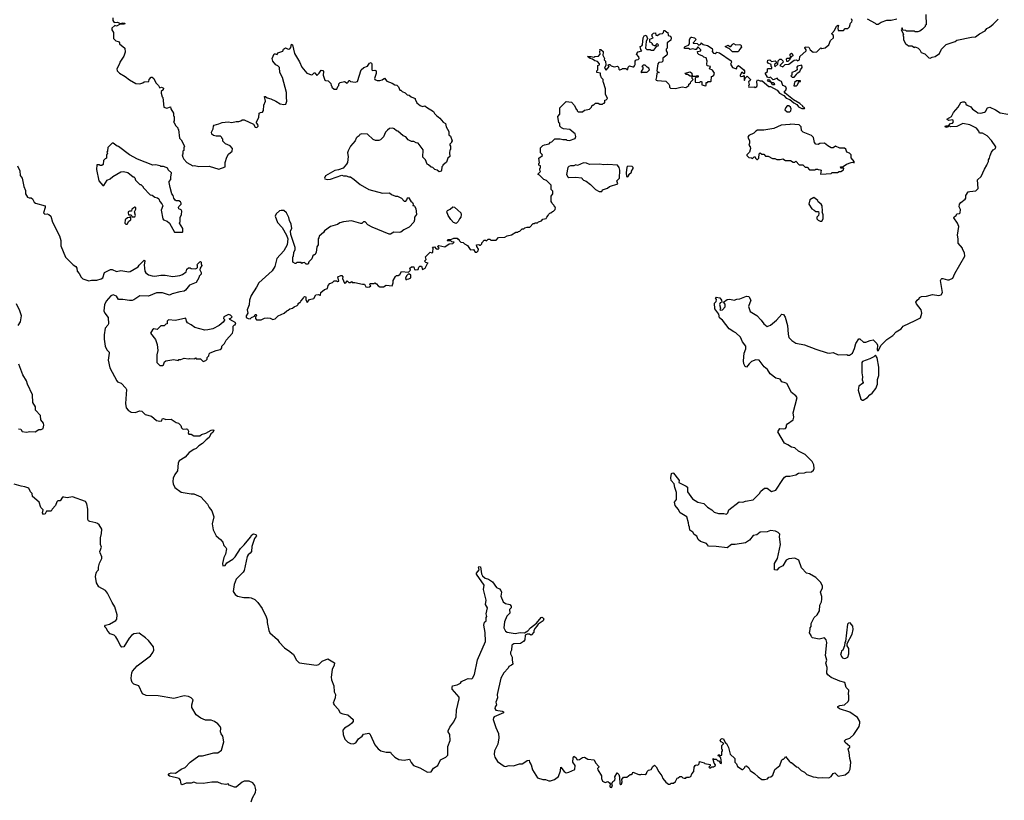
# Model space of a CAD drawing. Extents: x 2293878 to 2522763, y 823964 to 1006972.
# Tile 350 of 407: x 2439006 to 2450372, y 873584 to 882594. Entities that reach past the tile are written whole.
import ezdxf

# ---------------------------------------------------------------- set-up
doc = ezdxf.new("R2010")
doc.units = 0

msp = doc.modelspace()

# ---------------------------------------------------------------- linework, layer by layer
at = {"layer": '0CON20XD'}
for points in [[(2440080, 882615), (2440083, 882583), (2440095, 882560), (2440135, 882564), (2440165, 882550), (2440195, 882559), (2440219, 882555), (2440215, 882542), (2440165, 882542), (2440125, 882519), (2440105, 882528), (2440070, 882495), (2440070, 882475), (2440090, 882445), (2440090, 882375), (2440115, 882350), (2440145, 882340), (2440160, 882325), (2440160, 882315), (2440220, 882265), (2440222, 882218), (2440207, 882173), (2440162, 882105), (2440160, 882085), (2440128, 882025), (2440132, 882005), (2440157, 881977), (2440225, 881938), (2440275, 881898), (2440348, 881858), (2440395, 881852), (2440427, 881863), (2440445, 881878), (2440498, 881882), (2440500, 881905), (2440525, 881930), (2440535, 881930), (2440553, 881913), (2440578, 881865), (2440608, 881835), (2440621, 881811), (2440625, 881808), (2440645, 881816), (2440668, 881805), (2440663, 881785), (2440640, 881765), (2440640, 881745), (2440650, 881705), (2440660, 881695), (2440670, 881585), (2440705, 881573), (2440748, 881588), (2440750, 881565), (2440780, 881515), (2440780, 881485), (2440790, 881475), (2440790, 881425), (2440780, 881415), (2440788, 881408), (2440803, 881373), (2440830, 881345), (2440830, 881335), (2440840, 881325), (2440850, 881225), (2440870, 881205), (2440908, 881135), (2440900, 881115), (2440900, 881085), (2440890, 881075), (2440890, 881045), (2440880, 881035), (2440888, 881005), (2440902, 880982), (2440937, 880947), (2441005, 880908), (2441025, 880910), (2441075, 880900), (2441195, 880903), (2441305, 880868), (2441380, 880895), (2441380, 880945), (2441397, 881005), (2441417, 881043), (2441458, 881075), (2441462, 881105), (2441436, 881136), (2441382, 881162), (2441352, 881192), (2441350, 881215), (2441340, 881225), (2441340, 881235), (2441325, 881248), (2441275, 881248), (2441245, 881257), (2441224, 881274), (2441220, 881295), (2441240, 881335), (2441242, 881365), (2441252, 881378), (2441305, 881390), (2441345, 881406), (2441414, 881416), (2441455, 881408), (2441505, 881420), (2441535, 881418), (2441560, 881425), (2441573, 881437), (2441599, 881439), (2441707, 881387), (2441724, 881354), (2441745, 881348), (2441758, 881365), (2441757, 881383), (2441740, 881405), (2441740, 881415), (2441768, 881465), (2441772, 881515), (2441785, 881522), (2441810, 881525), (2441822, 881545), (2441824, 881606), (2441842, 881655), (2441833, 881707), (2441845, 881707), (2441863, 881693), (2441905, 881681), (2441962, 881655), (2442015, 881622), (2442055, 881616), (2442080, 881620), (2442092, 881655), (2442086, 881695), (2442088, 881755), (2442041, 881925), (2442008, 881985), (2442005, 882040), (2441985, 882062), (2441964, 882074), (2441928, 882115), (2441922, 882145), (2441942, 882198), (2441955, 882200), (2441978, 882192), (2441985, 882210), (2442045, 882230), (2442050, 882255), (2442073, 882267), (2442105, 882252), (2442125, 882258), (2442137, 882273), (2442145, 882310), (2442157, 882305), (2442177, 882205)], [(2445405, 881288), (2445357, 881327), (2445285, 881332), (2445260, 881345), (2445240, 881365), (2445240, 881395), (2445230, 881405), (2445220, 881475), (2445240, 881505), (2445240, 881575), (2445282, 881618), (2445315, 881650), (2445375, 881640), (2445412, 881605), (2445432, 881562), (2445440, 881555), (2445442, 881542), (2445455, 881530), (2445505, 881530), (2445525, 881550), (2445585, 881560), (2445608, 881582), (2445612, 881598), (2445625, 881610), (2445635, 881610), (2445655, 881630), (2445685, 881630), (2445705, 881620), (2445735, 881620), (2445745, 881630), (2445755, 881630), (2445760, 881635), (2445760, 881665), (2445775, 881670), (2445790, 881685), (2445770, 881735), (2445768, 881795), (2445747, 881867), (2445740, 881875), (2445740, 881905), (2445723, 881923), (2445710, 881955), (2445710, 881975), (2445670, 881985), (2445670, 882005), (2445680, 882015), (2445682, 882065), (2445698, 882072), (2445698, 882085), (2445675, 882110), (2445645, 882118), (2445617, 882137), (2445590, 882145), (2445562, 882168), (2445605, 882170), (2445635, 882162), (2445645, 882170), (2445688, 882172), (2445708, 882195), (2445702, 882225), (2445708, 882238), (2445702, 882248), (2445715, 882250), (2445740, 882225), (2445743, 882215), (2445737, 882185), (2445757, 882147), (2445755, 882130), (2445770, 882115), (2445772, 882068), (2445758, 882035), (2445775, 882010), (2445810, 882055), (2445800, 882065), (2445805, 882078), (2445817, 882077), (2445835, 882060), (2445868, 882048), (2445907, 882057), (2445917, 882047), (2445922, 882022), (2445933, 882013), (2445958, 882022), (2445965, 882030), (2446005, 882030), (2446015, 882020), (2446025, 882020), (2446030, 882045), (2446045, 882060), (2446085, 882050), (2446095, 882050), (2446105, 882060), (2446112, 882078), (2446112, 882115), (2446120, 882125), (2446128, 882132), (2446147, 882133), (2446158, 882145), (2446152, 882165), (2446128, 882195), (2446130, 882205), (2446145, 882222), (2446190, 882235), (2446178, 882248), (2446170, 882285), (2446188, 882292), (2446197, 882303), (2446202, 882385), (2446214, 882406), (2446240, 882415), (2446252, 882375), (2446238, 882342), (2446230, 882265), (2446245, 882250), (2446285, 882250), (2446295, 882240), (2446325, 882240), (2446362, 882288), (2446378, 882292), (2446380, 882305), (2446365, 882320), (2446350, 882305), (2446348, 882292), (2446335, 882290), (2446310, 882305), (2446310, 882315), (2446298, 882328), (2446280, 882335), (2446282, 882368), (2446320, 882385), (2446312, 882392), (2446302, 882418), (2446323, 882437), (2446345, 882440), (2446350, 882415), (2446365, 882410), (2446395, 882432), (2446427, 882433), (2446440, 882445), (2446442, 882468), (2446455, 882470), (2446475, 882450), (2446487, 882447), (2446492, 882412), (2446518, 882405), (2446527, 882385), (2446522, 882358), (2446480, 882325), (2446480, 882265), (2446470, 882255), (2446468, 882235), (2446480, 882215), (2446482, 882195), (2446478, 882185), (2446432, 882148), (2446430, 882115), (2446418, 882102), (2446385, 882098), (2446372, 882085), (2446362, 882002), (2446372, 881992), (2446390, 881985), (2446362, 881978), (2446358, 881935), (2446348, 881905), (2446352, 881895), (2446365, 881891), (2446465, 881883), (2446501, 881851), (2446508, 881835), (2446507, 881815), (2446520, 881805), (2446575, 881799), (2446655, 881818), (2446695, 881810), (2446730, 881835), (2446732, 881848), (2446750, 881860), (2446752, 881878), (2446780, 881905), (2446770, 881915), (2446770, 881940), (2446745, 881940), (2446715, 881960), (2446695, 881960), (2446690, 881975), (2446745, 881992), (2446767, 881975), (2446770, 881940), (2446815, 881940), (2446825, 881948), (2446837, 881947), (2446840, 881935), (2446835, 881930), (2446815, 881930), (2446803, 881917), (2446802, 881872), (2446855, 881870), (2446865, 881880), (2446875, 881880), (2446880, 881875), (2446882, 881842), (2446925, 881830), (2446930, 881835), (2446932, 881868), (2446945, 881870), (2446955, 881880), (2446985, 881880), (2446990, 881885), (2446993, 881937), (2447005, 881940), (2447020, 881955), (2447028, 881975), (2447005, 882010), (2446970, 882025), (2446980, 882055), (2446942, 882062), (2446937, 882085), (2446942, 882115), (2446930, 882155), (2446905, 882160), (2446892, 882172), (2446845, 882190), (2446833, 882203), (2446832, 882228), (2446870, 882235), (2446870, 882245), (2446835, 882280), (2446815, 882250), (2446805, 882248), (2446775, 882258), (2446745, 882250), (2446725, 882260), (2446682, 882262), (2446680, 882275), (2446690, 882285), (2446725, 882298), (2446740, 882315), (2446740, 882365), (2446755, 882390), (2446765, 882392), (2446798, 882385), (2446817, 882365), (2446782, 882328), (2446782, 882322), (2446825, 882318), (2446845, 882300), (2446868, 882312), (2446875, 882328), (2446898, 882308), (2446945, 882296), (2447001, 882261), (2447004, 882245), (2446999, 882225), (2447015, 882209), (2447035, 882204), (2447055, 882219), (2447085, 882212), (2447219, 882119), (2447222, 882105), (2447211, 882081), (2447235, 882040), (2447282, 882028), (2447288, 882055), (2447305, 882063), (2447365, 882016), (2447374, 882005), (2447375, 881982), (2447365, 881970), (2447342, 881988), (2447322, 881955), (2447322, 881945), (2447335, 881938), (2447355, 881940), (2447365, 881950), (2447370, 881945), (2447370, 881895), (2447375, 881890), (2447382, 881918), (2447405, 881940), (2447442, 881905), (2447439, 881891), (2447420, 881875), (2447428, 881845), (2447420, 881825), (2447423, 881813), (2447485, 881820), (2447495, 881812), (2447515, 881822), (2447520, 881835), (2447516, 881885), (2447525, 881901), (2447555, 881886), (2447576, 881886), (2447654, 881824), (2447675, 881822), (2447749, 881779), (2447777, 881745), (2447828, 881718), (2447855, 881687), (2447895, 881673), (2447942, 881632), (2447976, 881616), (2447995, 881588), (2448035, 881570), (2448065, 881570), (2448068, 881575), (2448048, 881588), (2448046, 881595), (2448013, 881625), (2447940, 881670), (2447844, 881744), (2447833, 881765), (2447851, 881779), (2447857, 881807), (2447845, 881822), (2447814, 881834), (2447800, 881880), (2447775, 881890), (2447760, 881905), (2447755, 881920), (2447705, 881900), (2447675, 881930), (2447655, 881922), (2447640, 881930), (2447613, 881975), (2447640, 881995), (2447640, 882025), (2447645, 882030), (2447688, 882032), (2447690, 882045), (2447683, 882053), (2447680, 882075), (2447645, 882092), (2447638, 882105), (2447643, 882127), (2447665, 882130), (2447685, 882110), (2447728, 882118), (2447738, 882108), (2447738, 882092), (2447720, 882075), (2447725, 882050), (2447758, 882082), (2447762, 882118), (2447782, 882138), (2447797, 882137), (2447815, 882120), (2447820, 882105), (2447780, 882065), (2447815, 882050), (2447842, 882078), (2447885, 882080), (2447945, 882128), (2447975, 882130), (2447985, 882120), (2448009, 882131), (2448012, 882168), (2448087, 882235), (2448087, 882247), (2448068, 882268), (2448075, 882282), (2448115, 882278), (2448132, 882245), (2448165, 882218), (2448208, 882222), (2448255, 882270), (2448265, 882260), (2448305, 882268), (2448348, 882305), (2448366, 882354), (2448400, 882385), (2448402, 882412), (2448384, 882424), (2448382, 882435), (2448412, 882468), (2448435, 882518), (2448445, 882528), (2448455, 882530), (2448460, 882525), (2448450, 882495), (2448455, 882470), (2448515, 882470), (2448535, 882490), (2448568, 882492), (2448587, 882513), (2448598, 882552), (2448612, 882568), (2448618, 882585), (2448610, 882605)], [(2448790, 882605), (2448880, 882555), (2448895, 882540), (2448915, 882542), (2448950, 882565), (2449018, 882588), (2449065, 882588), (2449130, 882605)], [(2449468, 882652), (2449470, 882535), (2449460, 882525), (2449460, 882515), (2449430, 882485), (2449397, 882463), (2449375, 882452), (2449345, 882452), (2449335, 882460), (2449245, 882462), (2449235, 882470), (2449202, 882472), (2449195, 882500), (2449180, 882475), (2449210, 882425), (2449202, 882415), (2449210, 882395), (2449210, 882365), (2449232, 882315), (2449248, 882308), (2449265, 882290), (2449305, 882290), (2449335, 882273), (2449345, 882280), (2449380, 882265), (2449397, 882247), (2449412, 882215), (2449455, 882198), (2449500, 882155), (2449515, 882150), (2449538, 882162), (2449575, 882168), (2449625, 882203), (2449648, 882252), (2449701, 882309), (2449805, 882343), (2449825, 882357), (2449995, 882393), (2450040, 882395), (2450088, 882432), (2450150, 882465), (2450170, 882490), (2450201, 882509), (2450245, 882542), (2450300, 882600)], [(2447295, 882222), (2447234, 882224), (2447199, 882259), (2447160, 882275), (2447152, 882285), (2447185, 882300), (2447203, 882283), (2447217, 882283), (2447230, 882305), (2447245, 882317), (2447275, 882302), (2447315, 882308), (2447332, 882302), (2447340, 882275), (2447315, 882250), (2447308, 882232), (2447295, 882222)], [(2442177, 882205), (2442236, 882106), (2442264, 882044), (2442320, 881975), (2442375, 881958), (2442388, 881962), (2442405, 881980), (2442415, 881980), (2442435, 881950), (2442465, 881978), (2442485, 882010), (2442505, 882008), (2442512, 881995), (2442510, 881955), (2442530, 881895), (2442535, 881890), (2442568, 881888), (2442598, 881858), (2442600, 881835), (2442610, 881825), (2442610, 881815), (2442635, 881790), (2442668, 881792), (2442678, 881822), (2442690, 881835), (2442690, 881855), (2442705, 881870), (2442755, 881880), (2442785, 881862), (2442798, 881872), (2442805, 881890), (2442815, 881890), (2442825, 881880), (2442877, 881873), (2442905, 881882), (2442950, 882015), (2442979, 882041), (2443022, 882058), (2443045, 882093), (2443065, 882098), (2443073, 882083), (2443070, 882015), (2443078, 882008), (2443105, 882010), (2443122, 882002), (2443123, 881973), (2443103, 881915), (2443105, 881903), (2443132, 881892), (2443165, 881891), (2443192, 881898), (2443217, 881917), (2443243, 881883), (2443305, 881860), (2443335, 881840), (2443358, 881838), (2443378, 881818), (2443395, 881780), (2443405, 881780), (2443420, 881765), (2443458, 881748), (2443480, 881725), (2443502, 881722), (2443525, 881702), (2443570, 881685), (2443570, 881675), (2443592, 881635), (2443630, 881605), (2443655, 881593), (2443685, 881598), (2443703, 881583), (2443783, 881533), (2443795, 881510), (2443817, 881487), (2443856, 881456), (2443895, 881410), (2443920, 881395), (2443928, 881358), (2443962, 881302), (2443960, 881265), (2443978, 881248), (2444000, 881195), (2443990, 881185), (2443990, 881175), (2443970, 881155), (2443970, 881145), (2443980, 881135), (2443980, 881095), (2443973, 881087), (2443968, 881055), (2443970, 881015), (2443950, 880995), (2443935, 880950), (2443890, 880915), (2443890, 880905), (2443880, 880895), (2443877, 880853), (2443870, 880845), (2443848, 880838), (2443825, 880858), (2443800, 880865), (2443777, 880887), (2443755, 880890), (2443725, 880920), (2443710, 880925), (2443690, 880975), (2443660, 881005), (2443662, 881092), (2443605, 881170), (2443585, 881172), (2443555, 881188), (2443528, 881188), (2443490, 881205), (2443465, 881240), (2443434, 881254), (2443370, 881305), (2443355, 881310), (2443330, 881335), (2443315, 881340), (2443275, 881338), (2443251, 881319), (2443228, 881295), (2443205, 881240), (2443170, 881205), (2443152, 881198), (2443115, 881200), (2443085, 881210), (2443022, 881272), (2442955, 881278), (2442932, 881268), (2442926, 881254), (2442901, 881239), (2442890, 881225), (2442878, 881195), (2442826, 881134), (2442799, 881081), (2442790, 881055), (2442797, 881015), (2442790, 880945), (2442780, 880925), (2442739, 880881), (2442685, 880860), (2442645, 880853), (2442535, 880792), (2442523, 880765), (2442530, 880755), (2442555, 880748), (2442595, 880753), (2442725, 880800), (2442745, 880792), (2442775, 880792), (2442805, 880778), (2442825, 880778), (2442869, 880749), (2442935, 880692), (2443035, 880632), (2443195, 880593), (2443277, 880597), (2443300, 880575), (2443345, 880558), (2443367, 880557), (2443415, 880532), (2443445, 880500), (2443465, 880500), (2443477, 880513), (2443482, 880538), (2443495, 880540), (2443520, 880500), (2443540, 880485), (2443548, 880465), (2443545, 880450), (2443555, 880450), (2443565, 880440), (2443579, 880415), (2443586, 880345), (2443562, 880315), (2443564, 880284), (2443555, 880258), (2443503, 880197), (2443442, 880168), (2443405, 880140), (2443385, 880136), (2443325, 880140), (2443285, 880118), (2443273, 880117), (2443075, 880198), (2443024, 880224), (2442995, 880260), (2442975, 880260), (2442957, 880243), (2442945, 880242), (2442835, 880272), (2442745, 880262), (2442703, 880247), (2442675, 880228), (2442594, 880206), (2442525, 880158), (2442513, 880137), (2442462, 880095), (2442460, 880075), (2442450, 880065), (2442450, 879995), (2442438, 879972), (2442430, 879905), (2442415, 879880), (2442405, 879880), (2442392, 879868), (2442380, 879835), (2442343, 879797), (2442335, 879770), (2442313, 879773), (2442295, 879790), (2442273, 879787), (2442265, 879780), (2442255, 879790), (2442205, 879790), (2442195, 879780), (2442185, 879780), (2442160, 879795), (2442160, 879855), (2442167, 879863), (2442170, 879905), (2442187, 879943), (2442188, 879965), (2442137, 880115), (2442132, 880155), (2442147, 880185), (2442142, 880235), (2442122, 880275), (2442115, 880310), (2442086, 880366), (2442055, 880392), (2442025, 880393), (2442004, 880386), (2441966, 880354), (2441957, 880325), (2441984, 880254), (2442035, 880194), (2442088, 880108), (2442103, 880065), (2442094, 879995), (2442056, 879924), (2441974, 879836), (2441950, 879745), (2441922, 879695), (2441765, 879558), (2441741, 879505), (2441679, 879411), (2441660, 879355), (2441657, 879303), (2441632, 879245), (2441638, 879205), (2441622, 879175), (2441620, 879155), (2441643, 879143), (2441665, 879140), (2441682, 879158), (2441718, 879172), (2441725, 879190), (2441735, 879190), (2441740, 879175), (2441730, 879165), (2441728, 879145), (2441738, 879128), (2441795, 879130), (2441833, 879147), (2441865, 879152), (2441897, 879147), (2441927, 879133), (2441955, 879142), (2441990, 879175), (2442060, 879205), (2442090, 879235), (2442105, 879240), (2442123, 879257), (2442157, 879263), (2442175, 879280), (2442210, 879295), (2442220, 879305), (2442222, 879318), (2442235, 879330), (2442245, 879330), (2442250, 879345), (2442280, 879375), (2442282, 879388), (2442295, 879400), (2442310, 879395), (2442310, 879365), (2442325, 879330), (2442350, 879365), (2442403, 879377), (2442425, 879418), (2442455, 879422), (2442470, 879415), (2442475, 879410), (2442480, 879415), (2442484, 879446), (2442525, 879478), (2442559, 879491), (2442567, 879525), (2442585, 879548), (2442618, 879562), (2442635, 879580), (2442665, 879580), (2442675, 879570), (2442690, 879575), (2442680, 879625), (2442715, 879642), (2442725, 879642), (2442737, 879627), (2442732, 879605), (2442755, 879552), (2442770, 879555), (2442785, 879580), (2442805, 879560), (2442825, 879560), (2442835, 879570), (2442845, 879560), (2442875, 879562), (2442965, 879540), (2442985, 879540), (2443002, 879512), (2443025, 879508), (2443045, 879510), (2443058, 879522), (2443050, 879535), (2443052, 879548), (2443095, 879550), (2443105, 879558), (2443126, 879546), (2443145, 879520), (2443165, 879512), (2443205, 879510), (2443235, 879528), (2443305, 879520), (2443318, 879555), (2443318, 879585), (2443345, 879630), (2443355, 879640), (2443375, 879640), (2443395, 879652), (2443413, 879687), (2443495, 879680), (2443518, 879702), (2443510, 879725), (2443528, 879742), (2443555, 879740), (2443562, 879712), (2443575, 879708), (2443605, 879710), (2443613, 879737), (2443625, 879750), (2443645, 879750), (2443655, 879710), (2443686, 879724), (2443712, 879778), (2443720, 879785), (2443695, 879790), (2443680, 879805), (2443700, 879825), (2443692, 879855), (2443745, 879910), (2443765, 879902), (2443775, 879910), (2443780, 879955), (2443772, 879968), (2443795, 879970), (2443815, 879950), (2443825, 879950), (2443835, 879940), (2443850, 879955), (2443830, 879975), (2443843, 879987), (2443915, 879972), (2443963, 880007), (2444005, 880012), (2444020, 880025), (2443995, 880030), (2443985, 880040), (2443945, 880040), (2443940, 880045), (2443953, 880057), (2443982, 880058), (2444018, 880072), (2444055, 880070), (2444065, 880060), (2444075, 880060), (2444080, 880045), (2444100, 880025), (2444125, 880020), (2444140, 880005), (2444176, 879986), (2444205, 879942), (2444215, 879938), (2444245, 879940), (2444265, 879912), (2444285, 879912), (2444298, 879925), (2444302, 879945), (2444282, 879975), (2444280, 879995), (2444305, 880000), (2444313, 879993), (2444327, 879993), (2444340, 880005), (2444342, 880018), (2444358, 880032), (2444365, 880050), (2444385, 880050), (2444395, 880040), (2444415, 880060), (2444435, 880060), (2444445, 880050), (2444505, 880050), (2444535, 880080), (2444605, 880082), (2444635, 880100), (2444685, 880110), (2444735, 880140), (2444755, 880140), (2444765, 880150), (2444778, 880152), (2444805, 880180), (2444825, 880180), (2444838, 880192), (2444865, 880200), (2444895, 880200), (2444935, 880240), (2444945, 880240), (2444955, 880250), (2444985, 880250), (2444995, 880260), (2445028, 880272), (2445045, 880290), (2445085, 880300), (2445090, 880315), (2445108, 880332), (2445110, 880345), (2445125, 880360), (2445137, 880363), (2445155, 880380), (2445168, 880382), (2445188, 880402), (2445190, 880425), (2445180, 880435), (2445178, 880448), (2445152, 880472), (2445150, 880485), (2445140, 880495), (2445140, 880555), (2445160, 880585), (2445160, 880615), (2445140, 880635), (2445140, 880685), (2445088, 880738), (2445055, 880750), (2445008, 880798), (2444990, 880805), (2444990, 880815), (2445018, 880842), (2445010, 880855), (2445010, 880875), (2445020, 880885), (2445018, 880908), (2445000, 880915), (2445000, 880935), (2445008, 880942), (2445000, 880995), (2445040, 881025), (2445038, 881038), (2445020, 881055), (2445020, 881115), (2445045, 881140), (2445065, 881150), (2445118, 881162), (2445135, 881180), (2445148, 881182), (2445183, 881217), (2445245, 881220), (2445275, 881210), (2445315, 881210), (2445323, 881203), (2445355, 881198), (2445417, 881223), (2445428, 881245), (2445418, 881275), (2445405, 881288)], [(2447875, 882110), (2447862, 882112), (2447858, 882142), (2447865, 882150), (2447900, 882150), (2447902, 882158), (2447910, 882160), (2447900, 882175), (2447900, 882195), (2447915, 882208), (2447928, 882195), (2447930, 882175), (2447910, 882160), (2447908, 882152), (2447900, 882150), (2447897, 882133), (2447875, 882110)], [(2446185, 881980), (2446192, 881988), (2446245, 881988), (2446255, 881992), (2446277, 882013), (2446270, 882035), (2446250, 882045), (2446225, 882070), (2446202, 882068), (2446190, 882055), (2446198, 882048), (2446198, 882025), (2446182, 881995), (2446180, 881985), (2446185, 881980)], [(2447945, 881930), (2447975, 881960), (2447980, 881975), (2448012, 881995), (2448018, 882015), (2448039, 882041), (2448035, 882068), (2447985, 882058), (2447978, 882045), (2447980, 882015), (2447962, 881998), (2447920, 881985), (2447920, 881955), (2447910, 881945), (2447925, 881930), (2447945, 881930)], [(2447715, 881840), (2447695, 881843), (2447680, 881870), (2447645, 881883), (2447640, 881895), (2447645, 881902), (2447659, 881899), (2447680, 881870), (2447705, 881868), (2447715, 881860), (2447720, 881845), (2447715, 881840)], [(2447942, 881832), (2447975, 881832), (2447987, 881843), (2447995, 881870), (2448005, 881880), (2448018, 881882), (2448018, 881888), (2447975, 881888), (2447952, 881868), (2447942, 881832)], [(2447438, 873928), (2447490, 873895), (2447530, 873855), (2447573, 873823), (2447605, 873822), (2447637, 873833), (2447655, 873850), (2447677, 873853), (2447700, 873875), (2447725, 873940), (2447783, 873987), (2447805, 874050), (2447815, 874060), (2447825, 874060), (2447840, 874075), (2447845, 874090), (2447891, 874031), (2447905, 874020), (2447915, 874020), (2447975, 873970), (2447990, 873965), (2448027, 873927), (2448065, 873908), (2448093, 873883), (2448165, 873853), (2448195, 873852), (2448225, 873842), (2448275, 873847), (2448345, 873842), (2448373, 873857), (2448397, 873893), (2448415, 873902), (2448455, 873864), (2448534, 873876), (2448576, 873914), (2448592, 873945), (2448600, 874025), (2448588, 874065), (2448582, 874135), (2448570, 874175), (2448572, 874185), (2448590, 874195), (2448588, 874205), (2448535, 874252), (2448529, 874271), (2448545, 874284), (2448590, 874300), (2448635, 874343), (2448697, 874435), (2448706, 874475), (2448703, 874495), (2448678, 874538), (2448590, 874600), (2448470, 874640), (2448450, 874655), (2448452, 874665), (2448475, 874677), (2448526, 874684), (2448570, 874725), (2448578, 874745), (2448578, 874795), (2448572, 874805), (2448578, 874855), (2448547, 874885), (2448530, 874945), (2448475, 874959), (2448375, 875001), (2448335, 875033), (2448325, 875050), (2448327, 875115), (2448314, 875165), (2448323, 875203), (2448310, 875255), (2448324, 875405), (2448317, 875437), (2448295, 875460), (2448235, 875443), (2448158, 875458), (2448145, 875470), (2448142, 875485), (2448123, 875515), (2448132, 875555), (2448130, 875575), (2448142, 875588), (2448141, 875625), (2448179, 875695), (2448214, 875725), (2448238, 875772), (2448244, 875836), (2448263, 875875), (2448267, 875907), (2448267, 875935), (2448251, 875985), (2448273, 876035), (2448274, 876055), (2448256, 876096), (2448195, 876157), (2448125, 876197), (2448088, 876205), (2448033, 876265), (2448000, 876355), (2447955, 876377), (2447885, 876369), (2447855, 876356), (2447815, 876291), (2447768, 876265), (2447745, 876240), (2447720, 876245), (2447721, 876315), (2447753, 876375), (2447788, 876535), (2447776, 876625), (2447780, 876655), (2447762, 876675), (2447730, 876690), (2447675, 876698), (2447635, 876681), (2447553, 876677), (2447515, 876646), (2447475, 876639), (2447430, 876585), (2447386, 876555), (2447266, 876536), (2447225, 876536), (2447175, 876498), (2447045, 876513), (2446956, 876516), (2446935, 876548), (2446865, 876570), (2446838, 876595), (2446822, 876632), (2446792, 876652), (2446775, 876680), (2446741, 876701), (2446740, 876735), (2446730, 876755), (2446728, 876785), (2446706, 876855), (2446632, 876902), (2446609, 876945), (2446572, 876985), (2446564, 877025), (2446587, 877055), (2446588, 877135), (2446568, 877195), (2446563, 877235), (2446526, 877276), (2446521, 877305), (2446532, 877355), (2446545, 877362), (2446555, 877360), (2446612, 877285), (2446618, 877275), (2446615, 877250), (2446701, 877211), (2446715, 877198), (2446717, 877145), (2446772, 877062), (2446833, 877023), (2446905, 877009), (2446946, 876966), (2446995, 876936), (2447025, 876908), (2447075, 876893), (2447135, 876894), (2447165, 876886), (2447180, 876900), (2447194, 876935), (2447313, 877027), (2447355, 877026), (2447385, 877037), (2447475, 877052), (2447548, 877125), (2447560, 877150), (2447605, 877187), (2447635, 877186), (2447685, 877148), (2447735, 877164), (2447815, 877287), (2447836, 877314), (2447855, 877326), (2447895, 877324), (2447965, 877342), (2447995, 877358), (2448065, 877362), (2448085, 877372), (2448146, 877374), (2448170, 877395), (2448178, 877415), (2448172, 877455), (2448154, 877494), (2448106, 877545), (2448075, 877576), (2447995, 877614), (2447955, 877653), (2447915, 877660), (2447875, 877688), (2447835, 877704), (2447758, 877835), (2447783, 877877), (2447825, 877872), (2447845, 877877), (2447859, 877895), (2447860, 877915), (2447871, 877929), (2447936, 877974), (2447941, 878005), (2447935, 878055), (2447983, 878233), (2447964, 878254), (2447915, 878289), (2447863, 878393), (2447844, 878404), (2447805, 878414), (2447785, 878444), (2447735, 878456), (2447668, 878505), (2447638, 878555), (2447602, 878585), (2447542, 878665), (2447505, 878666), (2447455, 878647), (2447427, 878623), (2447398, 878582), (2447381, 878591), (2447365, 878620), (2447360, 878655), (2447370, 878745), (2447388, 878795), (2447388, 878825), (2447349, 878875), (2447329, 878929), (2447275, 878981), (2447251, 878991), (2447195, 879025), (2447118, 879125), (2447085, 879152), (2447076, 879196), (2447030, 879255), (2447028, 879322), (2447045, 879340), (2447052, 879365), (2447040, 879385), (2447045, 879390), (2447090, 879385), (2447108, 879355), (2447110, 879335), (2447094, 879326), (2447086, 879305), (2447098, 879265), (2447090, 879245), (2447095, 879240), (2447118, 879245), (2447149, 879281), (2447152, 879312), (2447130, 879335), (2447175, 879364), (2447205, 879367), (2447255, 879358), (2447285, 879369), (2447318, 879372), (2447395, 879402), (2447425, 879400), (2447448, 879355), (2447421, 879285), (2447438, 879225), (2447515, 879180), (2447566, 879126), (2447595, 879083), (2447635, 879053), (2447675, 879067), (2447743, 879125), (2447805, 879193), (2447825, 879192), (2447841, 879161), (2447868, 879065), (2447877, 878965), (2447887, 878925), (2447920, 878890), (2447965, 878860), (2448065, 878841), (2448195, 878789), (2448328, 878748), (2448355, 878743), (2448395, 878752), (2448455, 878727), (2448555, 878728), (2448565, 878722), (2448585, 878722), (2448620, 878745), (2448645, 878800), (2448660, 878855), (2448695, 878910), (2448705, 878910), (2448747, 878873), (2448775, 878872), (2448825, 878892), (2448857, 878897), (2448900, 878855), (2448908, 878835), (2448903, 878783), (2448913, 878773), (2448920, 878775), (2448946, 878834), (2449015, 878903), (2449085, 878950), (2449125, 878992), (2449182, 879025), (2449204, 879056), (2449345, 879122), (2449405, 879152), (2449421, 879205), (2449414, 879244), (2449357, 879315), (2449353, 879335), (2449365, 879358), (2449390, 879375), (2449392, 879388), (2449415, 879398), (2449476, 879404), (2449545, 879420), (2449615, 879412), (2449645, 879418), (2449660, 879445), (2449637, 879585), (2449642, 879598), (2449652, 879608), (2449662, 879608), (2449715, 879591), (2449735, 879591), (2449778, 879612), (2449800, 879665), (2449917, 879865), (2449914, 879904), (2449890, 879945), (2449890, 879955), (2449838, 880015), (2449840, 880065), (2449833, 880105), (2449847, 880205), (2449831, 880245), (2449790, 880305), (2449792, 880318), (2449818, 880332), (2449825, 880352), (2449855, 880357), (2449863, 880365), (2449867, 880403), (2449853, 880435), (2449857, 880465), (2449872, 880485), (2449919, 880521), (2449928, 880535), (2449927, 880565), (2449957, 880605), (2449975, 880612), (2450042, 880618), (2450071, 880645), (2450064, 880745), (2450104, 880785), (2450142, 880868), (2450172, 880915), (2450173, 880927), (2450190, 880955), (2450190, 880975), (2450202, 880995), (2450208, 881025), (2450226, 881064), (2450245, 881092), (2450270, 881105), (2450273, 881125), (2450225, 881200), (2450175, 881252), (2450122, 881282), (2450085, 881282), (2450078, 881305), (2450052, 881342), (2449975, 881381), (2449895, 881396), (2449825, 881362), (2449755, 881358), (2449730, 881370), (2449720, 881355), (2449705, 881348), (2449690, 881355), (2449692, 881368), (2449730, 881370), (2449750, 881395), (2449775, 881400), (2449787, 881413), (2449778, 881438), (2449729, 881429), (2449710, 881445), (2449764, 881476), (2449785, 881524), (2449838, 881582), (2449872, 881638), (2449893, 881647), (2449914, 881644), (2449926, 881636), (2449930, 881620), (2449945, 881606), (2449986, 881586), (2450005, 881560), (2450048, 881535), (2450065, 881518), (2450103, 881513), (2450145, 881528), (2450156, 881534), (2450179, 881575), (2450205, 881585), (2450271, 881555), (2450325, 881517), (2450415, 881502)], [(2447895, 881530), (2447907, 881543), (2447912, 881565), (2447903, 881583), (2447885, 881598), (2447865, 881598), (2447849, 881581), (2447840, 881555), (2447865, 881530), (2447895, 881530)], [(2448250, 880810), (2448315, 880813), (2448375, 880820), (2448385, 880830), (2448445, 880830), (2448465, 880840), (2448485, 880840), (2448518, 880862), (2448520, 880875), (2448515, 880880), (2448485, 880880), (2448480, 880895), (2448512, 880898), (2448550, 880925), (2448603, 880947), (2448625, 880950), (2448638, 880942), (2448638, 880958), (2448605, 881000), (2448604, 881034), (2448585, 881052), (2448554, 881064), (2448545, 881100), (2448529, 881109), (2448475, 881112), (2448425, 881133), (2448395, 881116), (2448375, 881113), (2448335, 881136), (2448295, 881170), (2448244, 881166), (2448225, 881152), (2448195, 881158), (2448182, 881175), (2448170, 881235), (2448147, 881257), (2448050, 881295), (2448030, 881315), (2448028, 881358), (2448005, 881380), (2447905, 881388), (2447895, 881382), (2447795, 881378), (2447712, 881338), (2447595, 881320), (2447525, 881318), (2447503, 881307), (2447480, 881285), (2447424, 881256), (2447413, 881237), (2447432, 881195), (2447432, 881168), (2447422, 881145), (2447438, 881125), (2447442, 881105), (2447430, 881065), (2447400, 881035), (2447400, 881025), (2447422, 881002), (2447455, 881000), (2447465, 880990), (2447485, 881010), (2447495, 881010), (2447500, 880995), (2447515, 880980), (2447525, 880980), (2447540, 880995), (2447542, 881045), (2447555, 881057), (2447575, 881040), (2447595, 881040), (2447615, 881020), (2447645, 881020), (2447695, 880990), (2447725, 880990), (2447745, 880980), (2447785, 880980), (2447815, 880988), (2447845, 880970), (2447905, 880970), (2447935, 880950), (2447955, 880950), (2447965, 880960), (2448005, 880920), (2448048, 880918), (2448072, 880892), (2448095, 880890), (2448125, 880860), (2448185, 880860), (2448195, 880870), (2448215, 880870), (2448223, 880863), (2448245, 880862), (2448260, 880855), (2448250, 880810)], [(2440885, 880140), (2440890, 880145), (2440888, 880185), (2440852, 880245), (2440860, 880265), (2440858, 880312), (2440876, 880344), (2440877, 880385), (2440869, 880399), (2440845, 880412), (2440838, 880425), (2440842, 880438), (2440870, 880465), (2440872, 880475), (2440863, 880493), (2440845, 880502), (2440814, 880504), (2440800, 880510), (2440784, 880535), (2440777, 880565), (2440764, 880584), (2440742, 880655), (2440732, 880715), (2440733, 880727), (2440752, 880748), (2440750, 880775), (2440760, 880825), (2440722, 880862), (2440718, 880878), (2440665, 880900), (2440635, 880900), (2440627, 880907), (2440575, 880918), (2440543, 880913), (2440365, 880982), (2440273, 881033), (2440145, 881130), (2440133, 881133), (2440085, 881170), (2440075, 881170), (2440022, 881118), (2440020, 881075), (2440012, 881065), (2440018, 881045), (2440010, 881035), (2440010, 880995), (2439992, 880988), (2439972, 880968), (2439968, 880922), (2439955, 880910), (2439935, 880910), (2439925, 880920), (2439895, 880920), (2439891, 880865), (2439920, 880735), (2439965, 880678), (2439979, 880681), (2440015, 880740), (2440050, 880755), (2440080, 880785), (2440173, 880837), (2440205, 880842), (2440255, 880830), (2440315, 880780), (2440325, 880780), (2440337, 880767), (2440342, 880742), (2440392, 880692), (2440405, 880690), (2440430, 880665), (2440430, 880655), (2440512, 880572), (2440535, 880570), (2440565, 880544), (2440598, 880538), (2440613, 880525), (2440624, 880494), (2440649, 880469), (2440660, 880445), (2440640, 880395), (2440657, 880295), (2440668, 880285), (2440710, 880270), (2440736, 880246), (2440795, 880140), (2440885, 880140)], [(2438980, 880905), (2439008, 880848), (2439010, 880795), (2439033, 880763), (2439055, 880670), (2439073, 880623), (2439073, 880585), (2439097, 880545), (2439115, 880536), (2439137, 880537), (2439156, 880526), (2439175, 880488), (2439188, 880475), (2439300, 880445), (2439302, 880425), (2439282, 880365), (2439295, 880348), (2439325, 880354), (2439344, 880345), (2439366, 880325), (2439384, 880255), (2439465, 880099), (2439483, 880045), (2439483, 879985), (2439535, 879854), (2439623, 879763), (2439654, 879744), (2439664, 879725), (2439670, 879690), (2439692, 879665), (2439715, 879623), (2439734, 879604), (2439805, 879581), (2439835, 879589), (2439895, 879586), (2439945, 879601), (2439966, 879614), (2439987, 879675), (2440055, 879711), (2440075, 879711), (2440125, 879689), (2440175, 879699), (2440265, 879684), (2440283, 879687), (2440375, 879742), (2440385, 879762), (2440445, 879818), (2440452, 879805), (2440444, 879766), (2440446, 879726), (2440450, 879690), (2440462, 879672), (2440495, 879649), (2440535, 879636), (2440565, 879632), (2440635, 879644), (2440684, 879644), (2440775, 879629), (2440855, 879641), (2440887, 879653), (2440928, 879682), (2440937, 879715), (2440955, 879730), (2440975, 879730), (2440985, 879720), (2441035, 879718), (2441050, 879725), (2441058, 879735), (2441058, 879755), (2441050, 879765), (2441085, 879800), (2441095, 879802), (2441102, 879795), (2441100, 879775), (2441107, 879755), (2441090, 879725), (2441087, 879705), (2441100, 879675), (2441100, 879655), (2441078, 879635), (2441073, 879615), (2441045, 879562), (2440965, 879529), (2440919, 879471), (2440905, 879462), (2440855, 879454), (2440765, 879429), (2440735, 879414), (2440655, 879440), (2440585, 879440), (2440495, 879401), (2440394, 879406), (2440325, 879361), (2440305, 879354), (2440274, 879354)], [(2445725, 880610), (2445735, 880630), (2445792, 880648), (2445815, 880668), (2445910, 880700), (2445900, 880735), (2445931, 880765), (2445934, 880855), (2445927, 880887), (2445906, 880916), (2445795, 880924), (2445745, 880917), (2445705, 880927), (2445585, 880922), (2445549, 880939), (2445515, 880943), (2445445, 880912), (2445425, 880918), (2445405, 880908), (2445363, 880907), (2445345, 880900), (2445334, 880886), (2445317, 880805), (2445335, 880778), (2445345, 880772), (2445423, 880777), (2445497, 880767), (2445500, 880755), (2445515, 880740), (2445545, 880728), (2445595, 880692), (2445655, 880632), (2445695, 880612), (2445725, 880610)], [(2446025, 880780), (2446040, 880795), (2446040, 880805), (2446070, 880835), (2446070, 880845), (2446090, 880875), (2446088, 880888), (2446075, 880900), (2446028, 880902), (2446015, 880890), (2446007, 880827), (2446012, 880785), (2446025, 880780)], [(2440335, 880320), (2440342, 880335), (2440330, 880375), (2440348, 880405), (2440347, 880427), (2440335, 880430), (2440302, 880405), (2440298, 880382), (2440275, 880382), (2440260, 880375), (2440258, 880365), (2440262, 880342), (2440295, 880340), (2440305, 880320), (2440335, 880320)], [(2444045, 880243), (2444015, 880253), (2443985, 880288), (2443954, 880334), (2443937, 880375), (2443945, 880393), (2443974, 880406), (2444005, 880434), (2444025, 880429), (2444065, 880396), (2444097, 880365), (2444104, 880345), (2444100, 880315), (2444082, 880295), (2444067, 880263), (2444045, 880243)], [(2448245, 880268), (2448265, 880270), (2448283, 880295), (2448283, 880343), (2448268, 880375), (2448272, 880385), (2448268, 880445), (2448258, 880465), (2448225, 880490), (2448220, 880505), (2448175, 880540), (2448128, 880515), (2448116, 880465), (2448150, 880410), (2448178, 880395), (2448195, 880378), (2448228, 880378), (2448232, 880355), (2448226, 880334), (2448208, 880315), (2448210, 880295), (2448225, 880278), (2448245, 880268)], [(2440245, 880232), (2440265, 880270), (2440290, 880285), (2440290, 880315), (2440285, 880320), (2440275, 880310), (2440252, 880308), (2440223, 880285), (2440220, 880245), (2440233, 880233), (2440245, 880232)], [(2443465, 879590), (2443475, 879600), (2443497, 879603), (2443520, 879615), (2443520, 879645), (2443508, 879658), (2443492, 879658), (2443475, 879640), (2443460, 879615), (2443465, 879590)], [(2440274, 879354), (2440195, 879364), (2440145, 879364), (2440122, 879402), (2440085, 879417), (2440058, 879405), (2440004, 879345), (2439987, 879303), (2439976, 879235), (2439989, 879205), (2440028, 879155), (2440032, 879085), (2440024, 879066), (2439993, 879035), (2439980, 878955), (2439982, 878908), (2439994, 878825), (2440012, 878782), (2440038, 878758), (2440041, 878745), (2440028, 878665), (2440047, 878575), (2440126, 878426), (2440135, 878414), (2440177, 878397), (2440231, 878341), (2440239, 878325), (2440227, 878165), (2440234, 878115), (2440258, 878085), (2440295, 878062), (2440340, 878060), (2440362, 878068), (2440390, 878080), (2440415, 878074), (2440455, 878037), (2440526, 878016), (2440585, 877969), (2440625, 877959), (2440646, 877964), (2440652, 877985), (2440665, 877990), (2440695, 877980), (2440755, 877983), (2440813, 877943), (2440840, 877935), (2440865, 877910), (2440874, 877884), (2440885, 877872), (2440895, 877868), (2440933, 877873), (2440945, 877868), (2440956, 877846), (2440952, 877822), (2440960, 877810), (2440985, 877808), (2441015, 877790), (2441085, 877790), (2441105, 877806), (2441155, 877821), (2441215, 877856), (2441235, 877861), (2441246, 877856), (2441235, 877830), (2441213, 877815), (2441195, 877771), (2441157, 877743), (2441118, 877702), (2441073, 877675), (2441042, 877645), (2441016, 877634), (2440963, 877597), (2440915, 877543), (2440847, 877503), (2440834, 877475), (2440829, 877385), (2440796, 877345), (2440777, 877303), (2440773, 877265), (2440778, 877238), (2440796, 877196), (2440872, 877142), (2440985, 877121), (2441015, 877122), (2441096, 877085), (2441173, 877003), (2441192, 876965), (2441224, 876924), (2441246, 876855), (2441229, 876775), (2441241, 876705), (2441275, 876636), (2441326, 876595), (2441351, 876565), (2441364, 876525), (2441385, 876503), (2441392, 876485), (2441382, 876425), (2441364, 876386), (2441348, 876315), (2441351, 876291), (2441377, 876295), (2441397, 876323), (2441465, 876366), (2441492, 876395), (2441555, 876491), (2441598, 876532), (2441670, 876620), (2441685, 876647), (2441705, 876658), (2441733, 876653), (2441740, 876635), (2441716, 876605), (2441686, 876514), (2441683, 876455), (2441667, 876435), (2441642, 876418), (2441631, 876399), (2441599, 876235), (2441586, 876215), (2441505, 876138), (2441481, 876075), (2441472, 875995), (2441495, 875959), (2441521, 875941), (2441594, 875924), (2441655, 875926), (2441680, 875920), (2441720, 875900), (2441755, 875865), (2441807, 875797), (2441852, 875702), (2441864, 875665), (2441864, 875635), (2441881, 875545), (2441893, 875515), (2441981, 875441), (2442000, 875410), (2442062, 875342), (2442125, 875302), (2442168, 875265), (2442201, 875201), (2442227, 875175), (2442235, 875169), (2442427, 875143), (2442459, 875151), (2442499, 875191), (2442565, 875217), (2442639, 875169), (2442636, 875145), (2442614, 875095), (2442602, 875005), (2442607, 874975), (2442634, 874905), (2442637, 874835), (2442651, 874805), (2442649, 874765), (2442626, 874705), (2442636, 874685), (2442684, 874635), (2442706, 874595), (2442735, 874580), (2442795, 874571), (2442857, 874515), (2442854, 874495), (2442842, 874475), (2442815, 874451), (2442756, 874415), (2442738, 874395), (2442740, 874345), (2442759, 874289), (2442793, 874253), (2442825, 874238), (2442856, 874236), (2442885, 874246), (2442918, 874295), (2442960, 874325), (2442975, 874347), (2443035, 874357), (2443050, 874350), (2443056, 874335), (2443107, 874225), (2443145, 874177), (2443175, 874153), (2443235, 874138), (2443285, 874140), (2443294, 874124), (2443335, 874082), (2443384, 874054), (2443445, 874047), (2443505, 874060), (2443525, 874020), (2443554, 873984), (2443625, 873957), (2443715, 873908), (2443755, 873912), (2443782, 873955), (2443834, 873986), (2443865, 874050), (2443927, 874083), (2443947, 874103), (2443947, 874205), (2443976, 874275), (2443973, 874345), (2443954, 874374), (2443953, 874385), (2443973, 874427), (2444019, 874491), (2444044, 874546), (2444050, 874625), (2444080, 874755), (2444078, 874775), (2444000, 874865), (2443998, 874885), (2444004, 874906), (2444055, 874918), (2444093, 874935), (2444106, 874954), (2444165, 874982), (2444185, 874990), (2444225, 874984), (2444235, 874992), (2444256, 875035), (2444290, 875205), (2444382, 875415), (2444380, 875520), (2444363, 875605), (2444372, 875638), (2444390, 875655), (2444390, 875695), (2444398, 875705), (2444392, 875735), (2444406, 875804), (2444382, 875845), (2444390, 875895), (2444362, 876015), (2444367, 876065), (2444280, 876195), (2444280, 876205), (2444310, 876245), (2444304, 876276), (2444308, 876282), (2444325, 876280), (2444338, 876198), (2444350, 876175), (2444379, 876149), (2444418, 876135), (2444464, 876106), (2444510, 876040), (2444545, 876023), (2444562, 876005), (2444570, 875985), (2444561, 875941), (2444587, 875875), (2444614, 875854), (2444665, 875844), (2444681, 875825), (2444678, 875805), (2444660, 875785), (2444664, 875745), (2444630, 875710), (2444601, 875645), (2444597, 875575), (2444615, 875534), (2444635, 875524), (2444725, 875510), (2444785, 875520), (2444835, 875516), (2444872, 875538), (2444902, 875575), (2444972, 875628), (2445025, 875692), (2445037, 875697), (2445057, 875677), (2445048, 875655), (2444992, 875618), (2444977, 875593), (2444955, 875572), (2444943, 875545), (2444942, 875525), (2444916, 875494), (2444905, 875490), (2444892, 875502), (2444865, 875503), (2444840, 875490), (2444839, 875435), (2444824, 875416), (2444786, 875394), (2444712, 875388), (2444688, 875375), (2444683, 875317), (2444672, 875295), (2444672, 875275), (2444693, 875235), (2444690, 875205), (2444698, 875155), (2444685, 875142), (2444652, 875128), (2444645, 875110), (2444594, 875055), (2444560, 874995), (2444520, 874805), (2444523, 874765), (2444501, 874715), (2444510, 874685), (2444495, 874662), (2444492, 874645), (2444503, 874625), (2444575, 874613), (2444590, 874605), (2444590, 874595), (2444484, 874546), (2444474, 874535), (2444472, 874515), (2444501, 874425), (2444532, 874355), (2444537, 874303), (2444527, 874233), (2444486, 874155), (2444483, 874113), (2444491, 874081), (2444523, 874033), (2444598, 873978), (2444616, 873974), (2444656, 873984), (2444705, 873981), (2444775, 874004), (2444805, 874004), (2444837, 874023), (2444865, 874044), (2444886, 874046), (2444892, 874022), (2444910, 873995), (2444926, 873936), (2444985, 873844), (2445045, 873823), (2445075, 873822), (2445115, 873808), (2445135, 873808), (2445180, 873825), (2445225, 873860), (2445251, 873925), (2445255, 873968), (2445293, 873915), (2445315, 873900), (2445345, 873907), (2445415, 873940), (2445420, 873985), (2445390, 874025), (2445397, 874075), (2445405, 874092), (2445430, 874075), (2445438, 874055), (2445445, 874052), (2445467, 874053), (2445505, 874077), (2445525, 874080), (2445565, 874058), (2445639, 874049), (2445655, 874018), (2445690, 873975), (2445690, 873965), (2445678, 873952), (2445680, 873935), (2445722, 873865), (2445722, 873835), (2445734, 873804), (2445765, 873789), (2445795, 873799), (2445816, 873786), (2445822, 873775), (2445818, 873745), (2445824, 873734), (2445837, 873733), (2445850, 873745), (2445840, 873775), (2445855, 873802), (2445878, 873815), (2445882, 873835), (2445877, 873855), (2445905, 873900), (2445921, 873881), (2445930, 873855), (2445934, 873775), (2445945, 873768), (2445955, 873770), (2445960, 873795), (2445958, 873822), (2445975, 873850), (2446015, 873850), (2446055, 873880), (2446065, 873880), (2446080, 873895), (2446083, 873907), (2446155, 873880), (2446175, 873880), (2446183, 873887), (2446225, 873882), (2446242, 873895), (2446250, 873915), (2446265, 873930), (2446295, 873938), (2446317, 873973), (2446335, 873988), (2446355, 873970), (2446383, 873913), (2446420, 873865), (2446432, 873835), (2446464, 873794), (2446495, 873770), (2446515, 873770), (2446525, 873780), (2446555, 873780), (2446575, 873800), (2446595, 873840), (2446607, 873843), (2446625, 873860), (2446645, 873860), (2446663, 873843), (2446675, 873840), (2446695, 873840), (2446705, 873850), (2446735, 873850), (2446755, 873860), (2446765, 873890), (2446788, 873915), (2446793, 873965), (2446803, 873987), (2446815, 873992), (2446835, 873990), (2446850, 874005), (2446855, 874030), (2446907, 874017), (2446915, 874010), (2446978, 873998), (2446978, 873982), (2446960, 873965), (2446974, 873954), (2446995, 873970), (2447015, 873970), (2447040, 873985), (2447040, 873995), (2447023, 874013), (2447010, 874055), (2447013, 874067), (2447025, 874060), (2447045, 874060), (2447065, 874040), (2447078, 874038), (2447090, 874025), (2447092, 874012), (2447105, 874010), (2447108, 874015), (2447100, 874075), (2447088, 874088), (2447072, 874092), (2447070, 874105), (2447075, 874110), (2447085, 874110), (2447095, 874100), (2447110, 874105), (2447110, 874145), (2447120, 874155), (2447120, 874165), (2447110, 874175), (2447110, 874215), (2447130, 874235), (2447130, 874245), (2447105, 874257), (2447093, 874275), (2447100, 874290), (2447115, 874298), (2447130, 874295), (2447152, 874252), (2447165, 874240), (2447188, 874195), (2447208, 874118), (2447260, 874065), (2447260, 874025), (2447280, 874005), (2447294, 873974), (2447345, 873940), (2447355, 873940), (2447378, 873962), (2447382, 873978), (2447395, 873980), (2447425, 873960), (2447438, 873928)], [(2438988, 879062), (2439016, 879105), (2439028, 879175), (2439009, 879235), (2438969, 879315)], [(2440655, 878602), (2440665, 878610), (2440678, 878645), (2440694, 878656), (2440785, 878670), (2440835, 878660), (2440845, 878670), (2440865, 878670), (2440905, 878688), (2440955, 878678), (2440965, 878682), (2441025, 878680), (2441035, 878690), (2441045, 878680), (2441095, 878680), (2441125, 878650), (2441155, 878660), (2441170, 878675), (2441170, 878695), (2441190, 878715), (2441193, 878737), (2441205, 878750), (2441275, 878777), (2441320, 878785), (2441332, 878795), (2441340, 878805), (2441340, 878825), (2441370, 878855), (2441390, 878895), (2441462, 878975), (2441470, 879005), (2441470, 879055), (2441485, 879070), (2441495, 879070), (2441500, 879095), (2441432, 879132), (2441430, 879145), (2441445, 879150), (2441460, 879165), (2441440, 879185), (2441415, 879190), (2441362, 879165), (2441360, 879145), (2441370, 879135), (2441370, 879125), (2441356, 879104), (2441308, 879062), (2441235, 879026), (2441178, 879012), (2441145, 879009), (2441029, 879039), (2440985, 879072), (2440944, 879094), (2440930, 879115), (2440925, 879148), (2440805, 879120), (2440725, 879128), (2440710, 879115), (2440708, 879082), (2440695, 879080), (2440675, 879060), (2440635, 879060), (2440592, 879018), (2440553, 879027), (2440538, 879015), (2440517, 878975), (2440573, 878903), (2440592, 878845), (2440600, 878775), (2440589, 878725), (2440588, 878635), (2440625, 878603), (2440655, 878602)], [(2438992, 877872), (2439018, 877868), (2439035, 877840), (2439085, 877832), (2439125, 877840), (2439185, 877836), (2439226, 877864), (2439255, 877863), (2439276, 877875), (2439286, 877914), (2439282, 877935), (2439249, 877975), (2439246, 878025), (2439190, 878085), (2439189, 878125), (2439157, 878175), (2439153, 878265), (2439098, 878385), (2439085, 878425), (2439044, 878495), (2438995, 878616)], [(2448745, 878202), (2448795, 878232), (2448822, 878265), (2448849, 878281), (2448888, 878335), (2448907, 878385), (2448909, 878441), (2448923, 878487), (2448924, 878584), (2448905, 878690), (2448885, 878720), (2448867, 878703), (2448821, 878679), (2448735, 878648), (2448728, 878635), (2448727, 878517), (2448737, 878473), (2448732, 878435), (2448742, 878405), (2448737, 878395), (2448694, 878365), (2448686, 878316), (2448718, 878215), (2448735, 878202), (2448745, 878202)], [(2441680, 873565), (2441695, 873614), (2441727, 873675), (2441733, 873705), (2441730, 873725), (2441719, 873755), (2441697, 873787), (2441654, 873806), (2441597, 873803), (2441576, 873794), (2441505, 873737), (2441485, 873734), (2441425, 873760), (2441412, 873772), (2441385, 873768), (2441335, 873772), (2441295, 873793), (2441225, 873792), (2441125, 873778), (2441047, 873783), (2441015, 873792), (2440985, 873783), (2440927, 873783), (2440883, 873763), (2440871, 873771), (2440862, 873815), (2440848, 873835), (2440735, 873864), (2440722, 873875), (2440735, 873892), (2440755, 873900), (2440805, 873898), (2440872, 873945), (2440916, 873964), (2440975, 874023), (2441075, 874096), (2441117, 874097), (2441249, 874131), (2441295, 874130), (2441335, 874162), (2441361, 874259), (2441353, 874323), (2441332, 874352), (2441323, 874375), (2441329, 874415), (2441319, 874435), (2441294, 874465), (2441255, 874495), (2441215, 874507), (2441150, 874510), (2441099, 874531), (2441042, 874572), (2440995, 874655), (2440993, 874685), (2441010, 874745), (2440986, 874765), (2440955, 874781), (2440905, 874788), (2440785, 874760), (2440605, 874791), (2440465, 874792), (2440424, 874814), (2440383, 874905), (2440325, 874924), (2440305, 874943), (2440296, 874965), (2440294, 874995), (2440299, 875055), (2440307, 875075), (2440363, 875135), (2440518, 875252), (2440545, 875289), (2440555, 875315), (2440551, 875355), (2440495, 875427), (2440459, 875459), (2440385, 875513), (2440325, 875505), (2440296, 875485), (2440269, 875455), (2440209, 875355), (2440185, 875352), (2440165, 875374), (2440141, 875431), (2440115, 875470), (2440095, 875488), (2440052, 875505), (2440023, 875535), (2440005, 875572), (2439988, 875585), (2439988, 875595), (2439996, 875604), (2440044, 875616), (2440115, 875659), (2440126, 875675), (2440132, 875725), (2440105, 875816), (2440073, 875865), (2440021, 875975), (2439997, 876007), (2439919, 876049), (2439894, 876094), (2439883, 876165), (2439890, 876205), (2439897, 876225), (2439915, 876245), (2439916, 876275), (2439929, 876321), (2439953, 876375), (2439953, 876395), (2439935, 876440), (2439932, 876455), (2439949, 876505), (2439940, 876535), (2439938, 876615), (2439951, 876665), (2439954, 876714), (2439925, 876763), (2439905, 876777), (2439885, 876786), (2439815, 876800), (2439799, 876809), (2439794, 876825), (2439792, 876945), (2439783, 877005), (2439765, 877032), (2439615, 877085), (2439555, 877073), (2439515, 877083), (2439499, 877081), (2439475, 877040), (2439445, 877040), (2439435, 877030), (2439420, 876985), (2439380, 876945), (2439368, 876922), (2439315, 876920), (2439300, 876890), (2439283, 876883), (2439271, 876901), (2439277, 876937), (2439250, 876965), (2439230, 877025), (2439155, 877090), (2439150, 877125), (2439130, 877145), (2439110, 877185), (2439065, 877202), (2439025, 877208), (2438942, 877232)], [(2448525, 875222), (2448545, 875223), (2448568, 875235), (2448578, 875275), (2448578, 875335), (2448560, 875365), (2448560, 875395), (2448615, 875500), (2448626, 875555), (2448624, 875594), (2448595, 875632), (2448575, 875630), (2448562, 875615), (2448540, 875415), (2448530, 875405), (2448528, 875365), (2448510, 875315), (2448492, 875308), (2448490, 875285), (2448480, 875275), (2448492, 875242), (2448505, 875230), (2448525, 875222)]]:
    msp.add_lwpolyline(points, dxfattribs=at)

doc.saveas('drawing.dxf')
